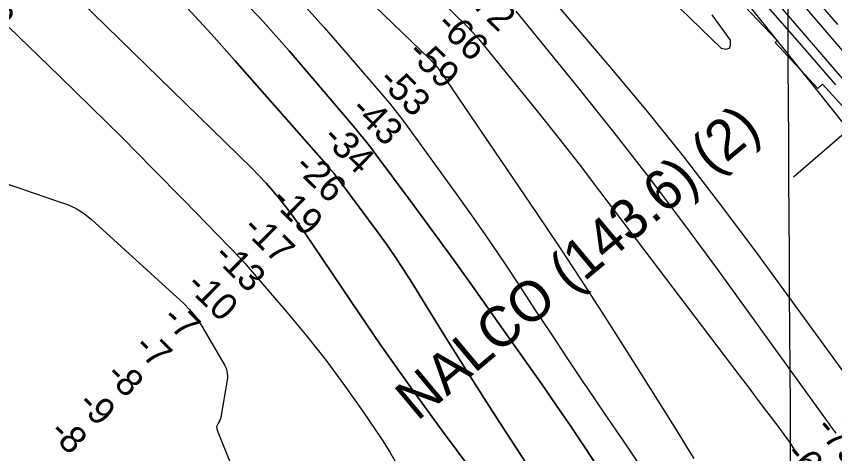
# Model space of a CAD drawing. Extents: x 3477039 to 3515015, y 546746 to 572297.
# Drawn here: x 3500384 to 3502424, y 560921 to 562010 of the extents above; entities that cross this region are included whole.
import ezdxf

# ---------------------------------------------------------------- set-up
doc = ezdxf.new("R2010")
doc.units = 0
for name, color, linetype in [('V-CHAN-NAID', 7, 'Continuous'), ('V-GRID-MAJR', 7, 'Continuous'), ('V-RIVR-RANG', 7, 'Continuous'), ('V-RRAP-RVMT', 7, 'Continuous'), ('V-TOPO-DPTH', 7, 'Continuous'), ('V-TOPO-MAJR', 7, 'Continuous'), ('V-TOPO-MINR', 7, 'Continuous')]:
    doc.layers.add(name, color=color, linetype=linetype)

msp = doc.modelspace()

# ---------------------------------------------------------------- linework, layer by layer
at = {"layer": 'V-GRID-MAJR'}
msp.add_spline([(3502367.239, 552233.144), (3502330.233, 558291.01), (3502293.207, 564351.96), (3502256.181, 570412.927), (3502256.162, 570415.993)], degree=3, dxfattribs=at)
at = {"layer": 'V-RIVR-RANG'}
msp.add_line((3503065.656, 562252.2062), (3502321.1828, 561610.2960999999), dxfattribs=at)
at = {"layer": 'V-RRAP-RVMT'}
msp.add_lwpolyline([(3501992.8950000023, 562262.2630000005), (3502090.6830000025, 562155.9360000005), (3502096.6360000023, 562161.0480000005), (3502191.4850000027, 562060.3040000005), (3502184.0280000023, 562052.8470000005), (3502280.8600000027, 561950.6030000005), (3502275.4480000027, 561945.6720000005), (3502381.8310000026, 561830.7500000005), (3502393.5570000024, 561841.2750000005), (3502477.5350000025, 561749.4760000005), (3502470.9200000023, 561743.3420000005)], dxfattribs=at)
msp.add_lwpolyline([(3501992.8950000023, 562262.2630000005), (3502090.6830000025, 562155.9360000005), (3502096.6360000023, 562161.0480000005), (3502191.4850000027, 562060.3040000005), (3502184.0280000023, 562052.8470000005), (3502280.8600000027, 561950.6030000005), (3502275.4480000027, 561945.6720000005), (3502381.8310000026, 561830.7500000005), (3502393.5570000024, 561841.2750000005), (3502477.5350000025, 561749.4760000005), (3502470.9200000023, 561743.3420000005)], dxfattribs=at)
at = {"layer": 'V-TOPO-DPTH'}
for points in [[(3501522.273949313, 560875.9799879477), (3501444.092804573, 560980.360577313), (3501367.1700887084, 561085.6435287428), (3501292.135016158, 561192.2800232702), (3501218.3583724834, 561299.8188798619), (3501101.481811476, 561473.4775226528), (3501086.8086323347, 561494.6575253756), (3501071.763636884, 561515.5622558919), (3501056.1609169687, 561536.054078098), (3501040.1863807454, 561556.2706280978), (3501023.603076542, 561575.9797004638), (3501006.5817356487, 561595.2889776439), (3500988.9033397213, 561613.9985620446), (3500970.786907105, 561632.3083512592), (3500475.9074032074, 562115.4702255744)], [(3501522.273949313, 560875.9799879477), (3501444.092804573, 560980.360577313), (3501367.1700887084, 561085.6435287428), (3501292.135016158, 561192.2800232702), (3501218.3583724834, 561299.8188798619), (3501101.481811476, 561473.4775226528), (3501086.8086323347, 561494.6575253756), (3501071.763636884, 561515.5622558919), (3501056.1609169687, 561536.054078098), (3501040.1863807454, 561556.2706280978), (3501023.603076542, 561575.9797004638), (3501006.5817356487, 561595.2889776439), (3500988.9033397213, 561613.9985620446), (3500970.786907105, 561632.3083512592), (3500475.9074032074, 562115.4702255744)], [(3500932.1264910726, 562069.2913297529), (3500998.9547655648, 561997.5742051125), (3501064.198298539, 561924.4124279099), (3501128.3853371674, 561850.2875489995), (3501227.9878349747, 561732.6885167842), (3501241.4194820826, 561716.5125045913), (3501254.636793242, 561700.1666120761), (3501267.532600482, 561683.5658990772), (3501280.214071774, 561666.7953057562), (3501365.5543675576, 561551.6176947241), (3501420.4903662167, 561476.946458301), (3501475.0867653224, 561402.0294947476), (3501529.173765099, 561326.7439404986), (3501582.921165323, 561251.2126591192), (3501657.5873715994, 561145.5272264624), (3501693.786466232, 561093.9101563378), (3501729.7451924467, 561042.1274051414), (3501765.3433660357, 560990.0961323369), (3501800.701171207, 560937.8991784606), (3501835.07244712, 560885.092249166)], [(3501835.07244712, 560885.092249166), (3501800.701171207, 560937.8991784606), (3501765.3433660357, 560990.0961323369), (3501729.7451924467, 561042.1274051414), (3501693.786466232, 561093.9101563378), (3501657.5873715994, 561145.5272264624), (3501582.921165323, 561251.2126591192), (3501529.173765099, 561326.7439404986), (3501475.0867653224, 561402.0294947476), (3501420.4903662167, 561476.946458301), (3501365.5543675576, 561551.6176947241), (3501280.214071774, 561666.7953057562), (3501267.532600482, 561683.5658990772), (3501254.636793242, 561700.1666120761), (3501241.4194820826, 561716.5125045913), (3501227.9878349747, 561732.6885167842), (3501128.3853371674, 561850.2875489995), (3501064.198298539, 561924.4124279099), (3500998.9547655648, 561997.5742051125), (3500932.1264910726, 562069.2913297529)], [(3500810.219251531, 562031.8079770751), (3500869.8822880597, 561966.6078791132), (3500928.819496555, 561900.7322845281), (3501156.4750657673, 561641.9257240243), (3501165.8930013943, 561630.9489882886), (3501175.1261352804, 561619.8227046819), (3501184.0820665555, 561608.4720992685), (3501192.8531960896, 561596.9719459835), (3501284.4333926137, 561473.7755293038), (3501306.722081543, 561442.9426024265), (3501328.4514623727, 561411.7312430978), (3501349.3418810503, 561379.952235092), (3501369.672991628, 561347.7947946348), (3501389.6296156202, 561315.3813985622), (3501409.647150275, 561283.005781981), (3501429.7560509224, 561250.6868346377), (3501449.925862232, 561218.4056667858), (3501506.5179507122, 561128.1157605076), (3501555.3707038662, 561050.9389577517), (3501604.6783252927, 560974.0567450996), (3501654.66824913, 560897.6164176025)], [(3501654.66824913, 560897.6164176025), (3501604.6783252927, 560974.0567450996), (3501555.3707038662, 561050.9389577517), (3501506.5179507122, 561128.1157605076), (3501449.925862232, 561218.4056667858), (3501429.7560509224, 561250.6868346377), (3501409.647150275, 561283.005781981), (3501389.6296156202, 561315.3813985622), (3501369.672991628, 561347.7947946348), (3501349.3418810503, 561379.952235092), (3501328.4514623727, 561411.7312430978), (3501306.722081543, 561442.9426024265), (3501284.4333926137, 561473.7755293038), (3501192.8531960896, 561596.9719459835), (3501184.0820665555, 561608.4720992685), (3501175.1261352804, 561619.8227046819), (3501165.8930013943, 561630.9489882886), (3501156.4750657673, 561641.9257240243), (3500928.819496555, 561900.7322845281), (3500869.8822880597, 561966.6078791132), (3500810.219251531, 562031.8079770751)], [(3500205.87844967, 561646.5858652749), (3500478.7985830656, 561552.2473727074), (3500488.588945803, 561549.702848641), (3500511.315284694, 561541.9709463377), (3500532.9397811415, 561532.2084436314), (3500552.911513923, 561519.4000403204), (3500571.7814042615, 561504.5610366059), (3500802.2226022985, 561294.1296921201), (3500814.8598386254, 561281.4744261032), (3500826.648294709, 561268.1357888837), (3500837.163580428, 561253.7720948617), (3500846.830085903, 561238.7250296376), (3500903.6191697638, 561140.6714892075), (3500905.977978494, 561135.8938011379), (3500907.8946423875, 561130.9765596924), (3500909.148089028, 561125.8499881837), (3500909.959390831, 561120.5838632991), (3500910.2145976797, 561115.2178779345), (3500910.1924643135, 561109.8638337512), (3500909.7543206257, 561104.5277013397), (3500909.038836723, 561099.2035101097), (3500893.8647807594, 561012.1458759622), (3500892.7437097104, 561007.6808355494), (3500891.2183671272, 561003.3937688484), (3500889.0866172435, 560999.373662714), (3500886.5505958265, 560995.5315302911), (3500884.504822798, 560991.7200251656), (3500883.3172828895, 560987.7922638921), (3500883.417092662, 560983.6901183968), (3500884.375135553, 560979.4717167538), (3500924.075901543, 560882.2144106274)], [(3500205.87844967, 561646.5858652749), (3500478.7985830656, 561552.2473727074), (3500488.588945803, 561549.702848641), (3500511.315284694, 561541.9709463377), (3500532.9397811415, 561532.2084436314), (3500552.911513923, 561519.4000403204), (3500571.7814042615, 561504.5610366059), (3500802.2226022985, 561294.1296921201), (3500814.8598386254, 561281.4744261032), (3500826.648294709, 561268.1357888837), (3500837.163580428, 561253.7720948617), (3500846.830085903, 561238.7250296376), (3500903.6191697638, 561140.6714892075), (3500905.977978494, 561135.8938011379), (3500907.8946423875, 561130.9765596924), (3500909.148089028, 561125.8499881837), (3500909.959390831, 561120.5838632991), (3500910.2145976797, 561115.2178779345), (3500910.1924643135, 561109.8638337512), (3500909.7543206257, 561104.5277013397), (3500909.038836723, 561099.2035101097), (3500893.8647807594, 561012.1458759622), (3500892.7437097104, 561007.6808355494), (3500891.2183671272, 561003.3937688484), (3500889.0866172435, 560999.373662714), (3500886.5505958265, 560995.5315302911), (3500884.504822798, 560991.7200251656), (3500883.3172828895, 560987.7922638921), (3500883.417092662, 560983.6901183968), (3500884.375135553, 560979.4717167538), (3500924.075901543, 560882.2144106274)]]:
    msp.add_lwpolyline(points, dxfattribs=at)
at = {"layer": 'V-TOPO-MAJR'}
for points in [[(3501859.930177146, 562203.2666466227), (3502141.1226214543, 561931.5525287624), (3502153.0424968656, 561929.1602531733), (3502161.4190793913, 561930.9223481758), (3502164.480722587, 561938.9159990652), (3502163.9990728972, 561951.0640205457), (3502118.4873927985, 562014.526320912)], [(3502431.52854281, 561990.2492757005), (3502327.9799218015, 562110.3480400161)], [(3501090.946644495, 562050.2129156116), (3501151.7199911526, 561982.6285407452), (3501211.5650408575, 561914.1917955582), (3501298.4998715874, 561812.6641888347), (3501313.9531866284, 561794.1718742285), (3501329.1037073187, 561775.4406059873), (3501343.800036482, 561756.3509072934), (3501358.193571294, 561737.0222549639), (3501476.265644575, 561574.4258569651), (3501517.8383366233, 561516.2486328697), (3501558.812394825, 561457.6595158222), (3501598.8885022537, 561398.4525593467), (3501638.365975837, 561338.8337099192), (3501677.541977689, 561279.0037420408), (3501716.91496202, 561219.3043900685), (3501756.583420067, 561159.8009619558), (3501796.4488605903, 561100.4281497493), (3501806.301294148, 561085.8329242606), (3501851.3131147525, 561019.3097363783), (3501896.4214916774, 560952.8522405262), (3501941.6747030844, 560886.4932827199)]]:
    msp.add_lwpolyline(points, dxfattribs=at)
at = {"layer": 'V-TOPO-MINR'}
for points in [[(3500816.6458740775, 562480.736772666), (3501414.6545993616, 561903.8192989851), (3501418.171575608, 561900.3445991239), (3501421.631910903, 561896.815666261), (3501425.00728477, 561893.205383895), (3501428.326017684, 561889.5408685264), (3501431.5277682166, 561885.777777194), (3501434.6305897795, 561881.9378135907), (3501437.5850178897, 561877.9825415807), (3501440.44051703, 561873.9503972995), (3501681.7752418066, 561519.0283392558), (3501736.392214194, 561437.7564951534), (3501790.413929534, 561356.095511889), (3501843.5427593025, 561273.8508198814), (3501896.0763320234, 561191.2169887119), (3501963.7845433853, 561083.4212912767), (3501982.023276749, 561054.3970427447), (3502000.2697858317, 561025.377685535), (3502018.5279584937, 560996.365665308), (3502036.793906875, 560967.3585364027), (3502054.8263761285, 560938.2132047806), (3502072.5399585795, 560908.8788268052)], [(3502646.1950287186, 561620.6425454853), (3501992.889252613, 562379.1859022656)], [(3502447.8281521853, 561742.3473004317), (3502379.581578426, 561827.6329089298), (3501998.420520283, 562303.2663039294)], [(3502890.8307986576, 561404.0774178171), (3502176.182034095, 562238.5167077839)], [(3500475.9074032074, 562115.4702255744), (3500970.786907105, 561632.3083512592), (3500988.9033397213, 561613.9985620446), (3501006.5817356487, 561595.2889776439), (3501023.603076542, 561575.9797004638), (3501040.1863807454, 561556.2706280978), (3501056.1609169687, 561536.054078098), (3501071.763636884, 561515.5622558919), (3501086.8086323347, 561494.6575253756), (3501101.481811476, 561473.4775226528), (3501218.3583724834, 561299.8188798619), (3501292.135016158, 561192.2800232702), (3501367.1700887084, 561085.6435287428), (3501444.092804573, 560980.360577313), (3501522.273949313, 560875.9799879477)], [(3501373.5761850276, 562117.6101147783), (3501506.7864665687, 561986.4710706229), (3501514.597803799, 561978.5272391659), (3501522.2309823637, 561970.4210218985), (3501529.5969229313, 561962.0712259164), (3501536.784704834, 561953.5590441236), (3501629.3545136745, 561840.2487027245), (3501682.3360182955, 561774.6779695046), (3501734.8413362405, 561708.7322789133), (3501786.632374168, 561642.2241522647), (3501837.947225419, 561575.3410682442), (3502185.1069338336, 561117.7693044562), (3502208.142049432, 561087.3553708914), (3502231.143298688, 561056.9158909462), (3502254.0937484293, 561026.4380914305), (3502277.010331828, 560995.9347455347), (3502300.0582204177, 560965.2032932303), (3502311.0554880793, 560949.8111803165), (3502321.561888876, 560934.1068344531), (3502331.3319893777, 560917.9341391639)], [(3501683.616526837, 562095.787717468), (3501858.3800145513, 561890.882136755), (3501953.0770927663, 561777.2931703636), (3502046.0376793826, 561662.3319886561), (3502136.3935285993, 561545.3124839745), (3502225.0128862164, 561426.9207639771), (3502526.8484381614, 561014.0977988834)], [(3500932.1264910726, 562069.2913297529), (3500998.9547655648, 561997.5742051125), (3501064.198298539, 561924.4124279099), (3501128.3853371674, 561850.2875489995), (3501227.9878349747, 561732.6885167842), (3501241.4194820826, 561716.5125045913), (3501254.636793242, 561700.1666120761), (3501267.532600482, 561683.5658990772), (3501280.214071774, 561666.7953057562), (3501365.5543675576, 561551.6176947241), (3501420.4903662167, 561476.946458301), (3501475.0867653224, 561402.0294947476), (3501529.173765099, 561326.7439404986), (3501582.921165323, 561251.2126591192), (3501657.5873715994, 561145.5272264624), (3501693.786466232, 561093.9101563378), (3501729.7451924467, 561042.1274051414), (3501765.3433660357, 560990.0961323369), (3501800.701171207, 560937.8991784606), (3501835.07244712, 560885.092249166)], [(3502426.504602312, 561839.6708868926), (3502330.06679115, 561951.0482936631), (3502233.407108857, 562062.2332026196)], [(3500810.219251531, 562031.8079770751), (3500869.8822880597, 561966.6078791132), (3500928.819496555, 561900.7322845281), (3501156.4750657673, 561641.9257240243), (3501165.8930013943, 561630.9489882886), (3501175.1261352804, 561619.8227046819), (3501184.0820665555, 561608.4720992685), (3501192.8531960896, 561596.9719459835), (3501284.4333926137, 561473.7755293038), (3501306.722081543, 561442.9426024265), (3501328.4514623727, 561411.7312430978), (3501349.3418810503, 561379.952235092), (3501369.672991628, 561347.7947946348), (3501389.6296156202, 561315.3813985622), (3501409.647150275, 561283.005781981), (3501429.7560509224, 561250.6868346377), (3501449.925862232, 561218.4056667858), (3501506.5179507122, 561128.1157605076), (3501555.3707038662, 561050.9389577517), (3501604.6783252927, 560974.0567450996), (3501654.66824913, 560897.6164176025)], [(3501628.8574029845, 562023.5525763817), (3501784.5818461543, 561832.326492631), (3501873.651192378, 561721.00137066), (3501961.418539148, 561608.6768886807), (3502047.232886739, 561494.8533666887), (3502131.745234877, 561380.0304846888), (3502403.820318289, 561003.6080720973), (3502408.7647199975, 560996.7721630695), (3502413.7121511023, 560989.9384487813), (3502418.664126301, 560983.1080266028), (3502423.619130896, 560976.2797991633), (3502426.465218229, 560972.360500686)], [(3500364.6346404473, 561984.2927272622), (3500491.3901299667, 561861.8952324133), (3500569.7124068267, 561785.527747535), (3500647.5348454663, 561708.6591104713), (3500724.6075267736, 561631.0387451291), (3500801.1803698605, 561552.9172276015), (3500944.2732150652, 561405.5059738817), (3500948.8793172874, 561400.6727303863), (3500953.424989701, 561395.7843211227), (3500957.8800173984, 561390.8131632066), (3500962.274615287, 561385.7868395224), (3501058.6764787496, 561273.4594793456), (3501108.1535453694, 561213.8091798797), (3501156.2531570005, 561153.104619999), (3501202.2865861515, 561090.8186694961), (3501246.942560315, 561027.4784585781), (3501295.6985874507, 560955.794459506), (3501313.8515931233, 560926.9386035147), (3501330.5693724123, 560897.3383836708)], [(3500205.87844967, 561646.5858652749), (3500478.7985830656, 561552.2473727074), (3500488.588945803, 561549.702848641), (3500511.315284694, 561541.9709463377), (3500532.9397811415, 561532.2084436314), (3500552.911513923, 561519.4000403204), (3500571.7814042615, 561504.5610366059), (3500802.2226022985, 561294.1296921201), (3500814.8598386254, 561281.4744261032), (3500826.648294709, 561268.1357888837), (3500837.163580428, 561253.7720948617), (3500846.830085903, 561238.7250296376), (3500903.6191697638, 561140.6714892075), (3500905.977978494, 561135.8938011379), (3500907.8946423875, 561130.9765596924), (3500909.148089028, 561125.8499881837), (3500909.959390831, 561120.5838632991), (3500910.2145976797, 561115.2178779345), (3500910.1924643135, 561109.8638337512), (3500909.7543206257, 561104.5277013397), (3500909.038836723, 561099.2035101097), (3500893.8647807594, 561012.1458759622), (3500892.7437097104, 561007.6808355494), (3500891.2183671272, 561003.3937688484), (3500889.0866172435, 560999.373662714), (3500886.5505958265, 560995.5315302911), (3500884.504822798, 560991.7200251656), (3500883.3172828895, 560987.7922638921), (3500883.417092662, 560983.6901183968), (3500884.375135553, 560979.4717167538), (3500924.075901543, 560882.2144106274)]]:
    msp.add_lwpolyline(points, dxfattribs=at)

# ---------------------------------------------------------------- texts
at = {"layer": 'V-CHAN-NAID'}
for s, height, rotation, p in [('NALCO (143.6) (2)', 100.00000199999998, 39.90918864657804, (3501383.406179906, 561000.6802006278)), ('MARQUEZ "144" (143.4)', 100.0000020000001, 41.054813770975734, (3502163.896450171, 560004.4163197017))]:
    msp.add_text(s, height=height, rotation=rotation, dxfattribs=at).set_placement(p)
at = {"layer": 'V-RIVR-RANG'}
for s, height, rotation, p in [('-15', 67.00000000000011, 315.36066666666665, (3500263.7421373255, 562076.8862467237)), ('-72', 67.00000000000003, 315.4328888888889, (3501495.7589972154, 562059.3803087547)), ('-66', 67.00000000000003, 315.4328888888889, (3501427.6640873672, 561986.0900396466)), ('-59', 67.00000000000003, 315.4328888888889, (3501355.997618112, 561916.3167799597)), ('-53', 67.00000000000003, 315.4328888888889, (3501283.204603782, 561847.6541548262)), ('-43', 67.00000000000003, 315.4328888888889, (3501214.3579972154, 561775.1033087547)), ('-34', 67.00000000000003, 315.4328888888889, (3501143.8190730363, 561704.2194145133)), ('-26', 67.00000000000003, 315.4328888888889, (3501073.6569972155, 561632.9653087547)), ('-19', 67.00000000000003, 315.4328888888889, (3501015.522068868, 561549.8644344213)), ('-17', 67.00000000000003, 315.4328888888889, (3500944.786805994, 561479.1739342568)), ('-13', 67.00000000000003, 315.4328888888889, (3500872.378054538, 561410.1328092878)), ('-10', 67.00000000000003, 315.4328888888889, (3500803.719372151, 561337.3968574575)), ('-7', 67.00000000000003, 315.4328888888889, (3500744.635408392, 561255.2298002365)), ('-7', 67.00000000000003, 315.4328888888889, (3500674.285408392, 561184.1608002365)), ('-8', 67.00000000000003, 315.4328888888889, (3500603.7548987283, 561113.268617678)), ('-9', 67.00000000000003, 315.4328888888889, (3500533.968671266, 561041.644300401)), ('-79', 67.00000000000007, 310.28655555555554, (3502373.4878452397, 560983.4340014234)), ('-8', 67.00000000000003, 315.4328888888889, (3500463.0548987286, 560971.1296176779)), ('-69', 67.00000000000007, 310.28655555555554, (3502297.386970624, 560918.559568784))]:
    msp.add_text(s, height=height, rotation=rotation, dxfattribs=at).set_placement(p)

doc.saveas('drawing.dxf')
